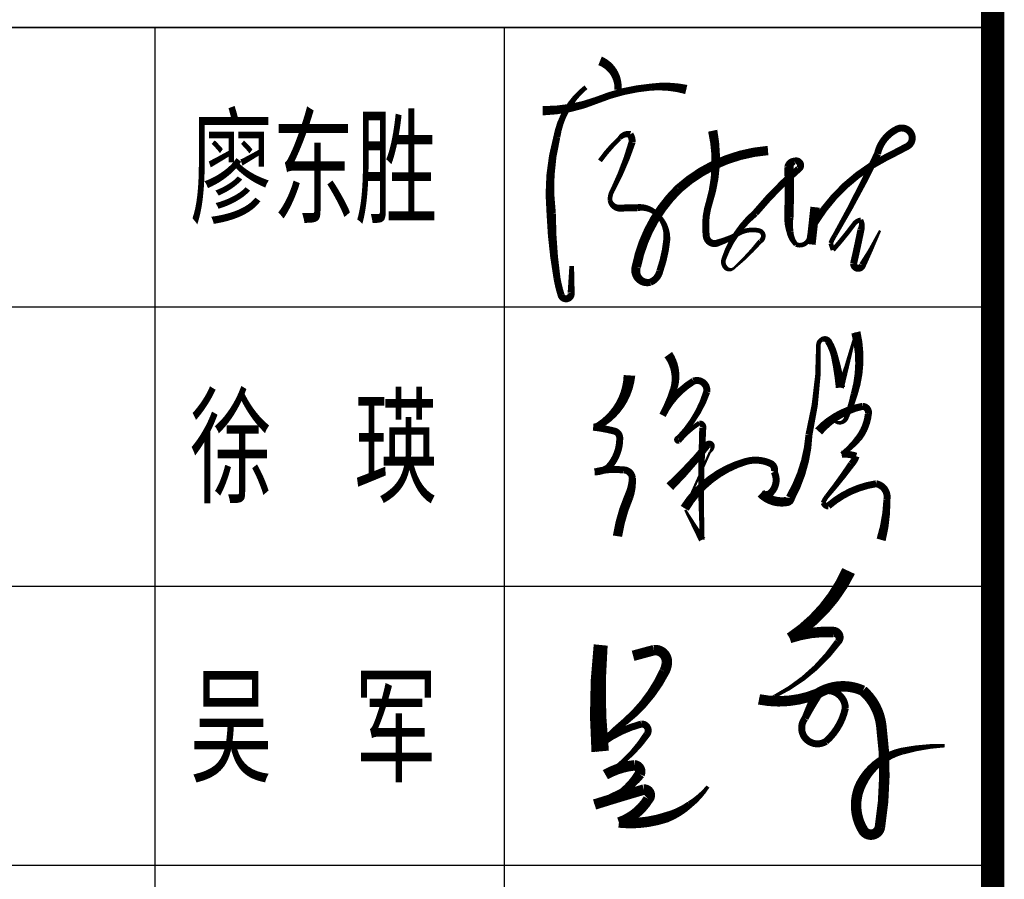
# Model space of a CAD drawing. Extents: x 1779708 to 7299578, y -1121471 to 88434.
# Tile 694 of 1056: x 6129654 to 6131769, y -961680 to -959833. Entities that reach past the tile are written whole.
import ezdxf

# ---------------------------------------------------------------- set-up
doc = ezdxf.new("R2010")
doc.units = 0
doc.header["$LTSCALE"] = 1000
doc.header["$MEASUREMENT"] = 0
for name, color, linetype in [('PUB_TITLE', 4, 'CONTINUOUS'), ('可见线', 6, 'CONTINUOUS'), ('电子签', 2, 'CONTINUOUS'), ('通-图框－文字', 4, 'CONTINUOUS')]:
    doc.layers.add(name, color=color, linetype=linetype)
doc.styles.add('-宋体', font='simhei.ttf', dxfattribs={"width": 0.7})

# ---------------------------------------------------------------- blocks, each defined once
blk = doc.blocks.new('A$C3D8761CE')
at = {"layer": 'PUB_TITLE'}
for p, q in [((83100, 28000), (76100, 28000)), ((76100, 26800), (83100, 26800)), ((76100, 25600), (83100, 25600)), ((76100, 24400), (83100, 24400))]:
    blk.add_line(p, q, dxfattribs=at)
at = {"layer": 'PUB_TITLE', "const_width": 100}
blk.add_lwpolyline([(2500, 1000), (83100, 1000), (83100, 58400), (2500, 58400)], close=True, dxfattribs=at)
at = {"layer": 'PUB_TITLE'}
for points in [[(76100, 28000), (83100, 28000)], [(79500, 28000), (79500, 19600)], [(81000, 28000), (81000, 19600)]]:
    blk.add_lwpolyline(points, dxfattribs=at)
at = {"layer": '电子签'}
for points in [[(81412.7, 27856.9, 40, 30, -0.327041), (81489.7, 27732.2, 30, 30, 1.316007)], [(81166.5, 27642.7, 40, 30, 0.091809), (81397.7, 27687.6, 30, 30, -0.076404), (81631.9, 27744.2, 30, 40, -0.084603), (81783.2, 27734, 40, 40, 1.039532)], [(81352, 27743.6, 20, 30, 0.184781), (81226.7, 27528.6, 30, 40, 0.092155), (81202.8, 27199.8, 40, 30, 0.033489), (81227.5, 26923.7, 30, 30, 0.03291), (81245.2, 26850.7, 30, 30, 0.944278), (81288.5, 26860, 30, 30, 0.007556), (81288.5, 26860, 30, 20, 0), (81290.9, 26975.7, 0, 0, 0)], [(81412.3, 27427.3, 20, 20, -0.053718), (81497.1, 27524, 20, 30, -0.314478), (81542, 27540.6, 30, 30, -0.157331), (81550.6, 27507.9, 30, 20, -0.043193), (81466.6, 27301, 20, 20, 0.155023), (81455.6, 27256.9, 20, 30, 0.341741), (81496.6, 27224, 30, 30, -0.004522), (81572.7, 27226, 30, 20, -0.261217), (81662.8, 27191.4, 20, 30, -0.213293), (81699.3, 27087.1, 30, 30, -0.061379), (81669.6, 26953.9, 30, 30, -0.24786), (81628.6, 26905.4, 30, 40, -0.583549), (81568.6, 26971.2, 40, 40, -0.151018), (81749.9, 27306.8, 40, 40, -0.164978), (82134.4, 27471.7, 40, 40, -0.056318)], [(81896.8, 27556.7, 40, 30, -0.12764), (81882.5, 27249.5, 30, 30, 0.112907), (81869.3, 27103.1, 30, 30, 0.465956), (81915.3, 27073.5, 30, 20, 0.058394), (82005.3, 27113.3, 20, 20, -0.191784), (82096.2, 27127.4, 20, 20, -0.327353), (82114.2, 27106.6, 20, 20, -0.288302), (82101.2, 27081.7, 20, 10, -0.038889), (81987.4, 26965.7, 10, 20, -0.393879), (81953.6, 26966.8, 20, 20, -0.287045), (81944.5, 27005.7, 20, 30, -0.136068), (82079.8, 27202.7, 30, 30, -0.042034), (82265.5, 27392, 30, 30, 0.897281), (82249, 27425.9, 30, 40, 0.357357), (82224.6, 27400.6, 40, 40, -0.016292), (82224.1, 27185.7, 40, 30, 0.079084), (82229, 27122.6, 30, 20, 0.154198), (82254.7, 27068.2, 20, 20, 0.545489), (82312.7, 27107.2, 20, 10, -0.011781), (82336.6, 27228, 40, 40, 0), (82319.1, 27068.2, 40, 40, 0)], [(82336.1, 27161.9, 30, 30, -0.139001), (82636.7, 27439.3, 30, 30, 0.005171), (82732.7, 27489.3, 30, 30, 0.435568), (82748, 27547.1, 30, 30, 0.382326), (82689.4, 27563.9, 30, 30, 0.226723), (82605, 27457.8, 30, 20, -0.020271), (82422.4, 27109.1, 20, 20, 0.049309), (82403.9, 27073.3, 20, 20, 0), (82413.7, 27044.3, 20, 20, 0.023464), (82503.8, 27155.2, 20, 20, -0.203022), (82533.5, 27173.7, 20, 30, -0.187391), (82533.5, 27129.7, 30, 30, -0.006584), (82502.4, 26985.7, 30, 30, 0.871812), (82540.7, 26979.4, 30, 20, 0), (82573.3, 27040, 20, 10, 0), (82616, 27127.8, 10, 10, 0)], [(81712.5, 26027, 40, 30, 0.033738), (81875.1, 26207.3, 30, 20, -0.703228), (81895.6, 26200.5, 20, 10, -0.218795), (81884.7, 26175.4, 10, 10, -0.001701), (81776.5, 25934.2, 40, 30, -0.186706), (82038.1, 26134.9, 30, 30, -0.183379), (82145.9, 26126.5, 30, 30, -0.383493), (82160.8, 26091, 30, 30, -0.316646), (82149, 26003.7, 30, 30, -0.368024), (82104.2, 25998.4, 40, 40, 0.245008), (82216.1, 25963.5, 40, 40, 0.333221), (82230.2, 25978.6, 40, 30, 0.113678), (82310.6, 26250.4, 30, 20, 0.064703), (82351.2, 26635.2, 20, 20, -0.275634), (82364.3, 26658.3, 20, 30, -0.443227), (82394.1, 26651.4, 30, 30, -0.070191), (82419.5, 26591.3, 30, 40, -0.02646), (82445.9, 26453, 30, 20, 0), (82472, 26541, 20, 10, 0), (82512.1, 26690, 40, 30, -0.137858), (82504.8, 26423.9, 30, 20, -0.030787), (82470.1, 26321.3, 20, 10, -0.640561), (82412.9, 26318.1, 10, 10, 0), (82351.8, 26264.9, 40, 30, -0.163108), (82540.7, 26372.2, 30, 30, -0.468432), (82565.7, 26339.9, 30, 30, -0.131023), (82526.7, 26239.1, 30, 20, -0.072844), (82451.1, 26166.1, 30, 30, -0.107963), (82512.9, 26158, 30, 30, -0.105878), (82493.3, 26124.2, 30, 20, -0.020312), (82386.7, 25984.6, 20, 20, 0.069667), (82370.9, 25957.2, 20, 30, 0.312264), (82393.4, 25943.9, 30, 30, -0.143223), (82598.9, 26039.6, 30, 30, -0.41006), (82645.5, 25972, 30, 40, -0.065907), (82620.6, 25798.5, 40, 40, -400.829791)], [(81705.8, 26594.4, 40, 30, -0.235253), (81729.2, 26446.8, 30, 30, -0.048503), (81681.3, 26333.8, 30, 30, -0.143864), (81814.7, 26480.7, 30, 30, -0.569528), (81871.3, 26434.9, 30, 20, -0.120767), (81748.1, 26236.7, 20, 20, 1.123766), (81751.2, 26221.6, 20, 20, -0.081293), (81839.6, 26300.6, 20, 30, -0.556039), (81854, 26279.5, 30, 20, 0.023181), (81851.6, 25799.4, 30, 20, 0), (81818, 25857.6, 20, 10, 0), (81778.6, 25927.3, 10, 10, 0)], [(81539, 26505.1, 50, 30, -0.247192), (81405.7, 26289.1, 30, 30, -0.132045), (81383.2, 26282.9, 30, 30, -0.034515), (81474, 26266, 30, 30, -0.338149), (81497.3, 26236.4, 30, 30, -0.193076), (81448.5, 26109.6, 30, 30, -0.156137), (81390, 26090.6, 30, 30, -0.088824), (81514, 26099, 30, 30, -0.381284), (81551.5, 26064, 30, 40, -0.098201), (81536.4, 25984.1, 40, 40, 0.063655), (81487.6, 25814.3, 40, 40, 5.555951)], [(82480.8, 25664.5, 60, 45, -0.143271), (82227.4, 25376.4, 45, 45, -0.095886), (82416.5, 25402.4, 45, 30, -0.639798), (82435.3, 25359.6, 30, 15, -0.123163), (82163.5, 25126.1, 15, 15, -0.171939), (82095.8, 25112.8, 45, 45, 0.147325), (82347, 25137.4, 45, 30, 0.018524), (82293.3, 25031.2, 30, 30, 0.835771), (82383, 24932, 30, 30, 0.16078), (82466.8, 25074.8, 30, 30, 0.598796), (82347, 25137.4, 45, 45, -0.252908), (82542.3, 25150.4, 45, 45, -0.181147), (82620.9, 25003.3, 45, 45, -0.074141), (82615.4, 24563.3, 45, 45, -0.683518), (82543.4, 24550.2, 45, 45, -0.258332), (82534.4, 24749.5, 45, 30, -0.222176), (82711.4, 24890.5, 30, 15, -0.053843), (82894, 24914.1, 15, 15, 0.979743)], [(81554.7, 25300.2, 45, 45, 0), (81644.4, 25324.5, 45, 45, -0.458975), (81699.9, 25271.9, 45, 45, -0.110796), (81689.2, 25232.9, 45, 30, -0.110252), (81517.9, 25015.3, 30, 15, 0.03889), (81386.3, 24897.7, 30, 30, -0.117305), (81590.2, 25007, 30, 30, -0.624623), (81614.3, 24962.8, 30, 15, -0.10688), (81435.7, 24789.2, 45, 45, -0.104917), (81560.5, 24829.4, 45, 45, -0.513789), (81583, 24791.6, 45, 30, -0.08355), (81505.6, 24714.3, 30, 15, 0.031953), (81389.1, 24661.1, 45, 45, -0.005633), (81601.3, 24725.3, 45, 45, -0.675043), (81620, 24684.5, 45, 45, -0.173232), (81493.7, 24583.7, 45, 45, 0.107096), (81697.1, 24605.9, 45, 30, 0.090302), (81798.3, 24661.1, 30, 15, 0.082167), (81876.4, 24738.2, 15, 15, 0.087567)], [(81415.4, 25346.6, 60, 75, 0.047203), (81413.2, 24889.4, 75, 75, 0.150818)]]:
    blk.add_lwpolyline(points, format="xyseb", dxfattribs=at)
at = {"layer": '通-图框－文字', "style": '-宋体', "width": 0.65}
for s, p in [('廖东胜', (79650, 27200)), ('徐  瑛', (79650, 26000)), ('吴  军', (79650, 24800))]:
    blk.add_text(s, height=400, dxfattribs=at).set_placement(p)

msp = doc.modelspace()

# ---------------------------------------------------------------- block references
at = {"layer": '可见线', "xscale": 0.5, "yscale": 0.5, "zscale": 0.5}
msp.add_blockref('A$C3D8761CE', (6090194.5, -973850.2), dxfattribs=at)

doc.saveas('drawing.dxf')
